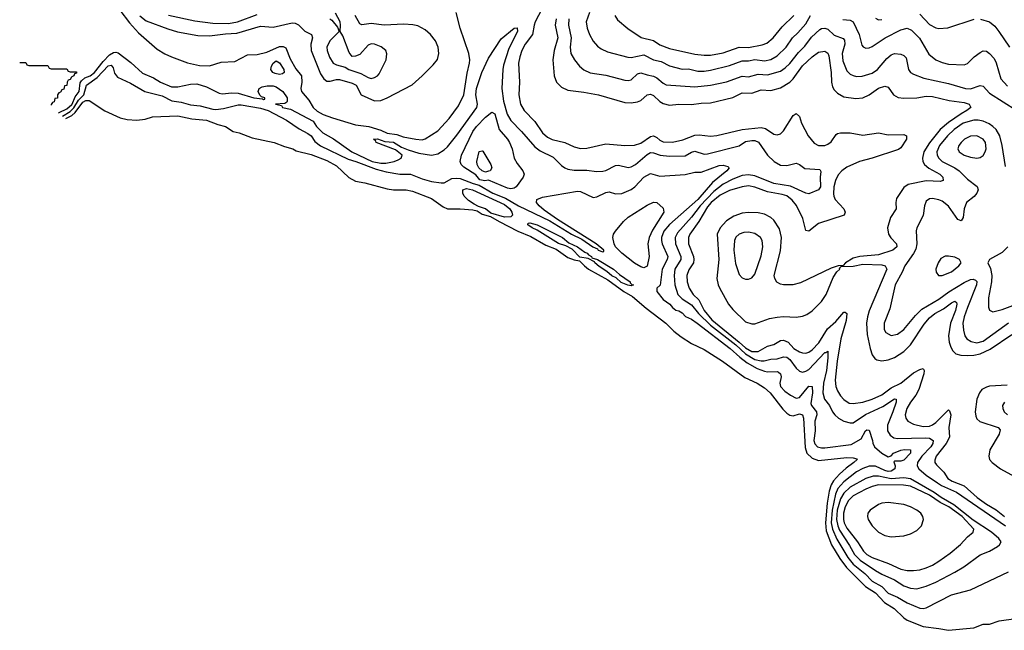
# Model space of a CAD drawing. Header units: inches. Extents: x 1649636 to 1815363, y 506543 to 641975.
# Tile 288 of 656: x 1649672 to 1655883, y 630372 to 634224. Entities that reach past the tile are written whole.
import ezdxf

# ---------------------------------------------------------------- set-up
doc = ezdxf.new("R2010")
doc.units = ezdxf.units.IN
doc.header["$MEASUREMENT"] = 0
doc.layers.add('B6643', color=7, linetype='Continuous')
doc.layers.add('B6653', color=7, linetype='Continuous')

msp = doc.modelspace()

# ---------------------------------------------------------------- linework, layer by layer
at = {"layer": 'B6643', "color": 5}
msp.add_line((1649963, 633600.1, 520), (1650000, 633618.3, 520), dxfattribs=at)
for points, elevation in [([(1649672, 633954), (1649710, 633954), (1649718, 633938), (1649730, 633934), (1649850, 633934), (1649858, 633918), (1649870, 633914), (1649970, 633914), (1649978, 633898), (1649990, 633894), (1650000, 633894)], 560), ([(1650000, 633863), (1649998, 633862), (1649990, 633846), (1649978, 633842), (1649971.3, 633828.7), (1649970, 633808), (1649954, 633806), (1649950, 633786), (1649938, 633782), (1649930, 633766), (1649918, 633762), (1649911, 633749), (1649910, 633728.7), (1649892.7, 633727.3), (1649890, 633706), (1649878, 633702), (1649871.1, 633688.9), (1649870.9, 633685.1)], 560), ([(1649916.5, 633633.7), (1649921.6, 633638.4), (1649970, 633660.6), (1650000, 633687.7)], 560), ([(1649941.3, 633615.8), (1649990, 633644.4), (1650000, 633654.1)], 540)]:
    msp.add_lwpolyline(points, dxfattribs=dict(at, elevation=elevation))
at = {"layer": 'B6653', "color": 5}
for points, elevation in [([(1653007.2, 634372.8), (1652924.5, 634210), (1652916.9, 634190), (1652907.5, 634130), (1652860.8, 634070), (1652839.2, 634030), (1652826.1, 633990), (1652819.4, 633950), (1652824.1, 633830), (1652819.5, 633750), (1652832, 633690), (1652853.5, 633650), (1652921.2, 633581.2), (1652970.1, 633510), (1653002, 633482), (1653030, 633468.3), (1653109.6, 633449.6), (1653170, 633422.2), (1653210, 633411.8), (1653250, 633414), (1653370, 633439.5), (1653490, 633430.7), (1653550, 633432.3), (1653590, 633444.7), (1653650, 633487.8), (1653670, 633491.5), (1653690, 633481.2), (1653710, 633462.7), (1653730, 633453.6), (1653790, 633450.5), (1653854.2, 633465.8), (1653930, 633496), (1653957.4, 633497.4), (1654030, 633489.5), (1654070, 633492.3), (1654230, 633531.6), (1654350, 633542.9), (1654377.2, 633537.2), (1654430, 633502), (1654450, 633497.2), (1654470, 633503.9), (1654490, 633521.8), (1654550, 633619.6), (1654570, 633632.9), (1654590, 633613.4), (1654603.7, 633570), (1654645.4, 633490), (1654684.1, 633444.1), (1654710, 633429.4), (1654750, 633430.9), (1654770, 633438.3), (1654790, 633453), (1654821.4, 633498.6), (1654830, 633505.8), (1654849.4, 633510.6), (1654910, 633509.6), (1654990, 633495.3), (1655090, 633510.2), (1655150, 633497.5), (1655250, 633498.7), (1655264.9, 633490), (1655265.7, 633470), (1655230, 633414.7), (1655215.3, 633404.7), (1655050, 633350.6), (1654970.2, 633330), (1654890, 633294.4), (1654857, 633270), (1654835.5, 633244.5), (1654817.5, 633210), (1654807.8, 633170), (1654805.7, 633125.7), (1654806.8, 633110), (1654815.6, 633090), (1654870.3, 633030), (1654879.6, 633010), (1654873.1, 632990), (1654710, 632937), (1654650, 632889), (1654630, 632893.3), (1654612, 632970), (1654572.4, 633052.4), (1654545.5, 633085.5), (1654510, 633111.8), (1654481.4, 633121.4), (1654390, 633137.7), (1654310, 633167.3), (1654270, 633175), (1654230, 633168.9), (1654150, 633147), (1654090, 633116.2), (1654033.5, 633070), (1654010, 633043.3), (1653956.2, 632950), (1653899.1, 632870), (1653890.5, 632850), (1653889.7, 632810), (1653921.3, 632730), (1653924.8, 632710), (1653922.3, 632690), (1653893.8, 632646.2), (1653880.5, 632610), (1653883.3, 632570), (1653895.7, 632530), (1653920.6, 632490), (1653956.6, 632456.6), (1653989.2, 632390), (1654038.1, 632330), (1654210.2, 632190.2), (1654250, 632152.7), (1654290, 632130.1), (1654330, 632130.8), (1654390, 632164.5), (1654430, 632173.9), (1654470, 632199.2), (1654490, 632201.8), (1654518.9, 632190), (1654555.9, 632150), (1654590, 632128.6), (1654610, 632121.2), (1654630, 632120.1), (1654650, 632126.9), (1654670, 632140.9), (1654713.8, 632186.2), (1654767.4, 632272.6), (1654819.4, 632320.6), (1654870, 632378.7), (1654878, 632378), (1654889.2, 632369.2), (1654885.7, 632325.7), (1654851.6, 632210), (1654828.1, 632070), (1654816.6, 631950), (1654820.9, 631910), (1654830, 631882.3), (1654850, 631850.2), (1654870, 631828.4), (1654904.4, 631804.4), (1654930, 631801.4), (1654990, 631811.5), (1655050, 631829.7), (1655110, 631857.8), (1655170, 631902.3), (1655229.2, 631930.8), (1655310, 631996.6), (1655350, 632017.6), (1655370, 632023.1), (1655376.9, 632010), (1655374.2, 631990), (1655342.6, 631890), (1655325, 631855), (1655290.6, 631810), (1655267.7, 631770), (1655258.4, 631730), (1655261.9, 631710), (1655274.4, 631690), (1655310, 631671.9), (1655370, 631658.1), (1655410, 631658.6), (1655430, 631666.9), (1655450, 631682.5), (1655530, 631761.5), (1655537.1, 631757.1), (1655545.5, 631730), (1655532.9, 631650), (1655536.6, 631590), (1655515.9, 631550), (1655453.1, 631470), (1655444.8, 631444.8), (1655445, 631430), (1655454.7, 631414.7), (1655502.2, 631370), (1655526, 631330), (1655552.9, 631312.9), (1655630, 631282.1), (1655712.5, 631210), (1655770, 631166.6), (1655831, 631131), (1655884, 631090)], 580), ([(1650304.5, 634284.5), (1650363.6, 634203.6), (1650421.6, 634141.6), (1650538.2, 634038.2), (1650587.7, 634007.7), (1650629.9, 633990.1), (1650730, 633952.3), (1650806.3, 633933.7), (1650868.3, 633931.7), (1650943.6, 633956.4), (1651030, 633960.6), (1651110, 634001.1), (1651170, 634005), (1651230, 634018.3), (1651310, 634054.2), (1651334.8, 634054.8), (1651350, 634045.5), (1651377.1, 633977.1), (1651414.6, 633914.6), (1651450.1, 633870), (1651451, 633829), (1651445.3, 633790), (1651449.3, 633770), (1651495.8, 633715.8), (1651524.2, 633670), (1651547.6, 633647.6), (1651586.6, 633626.6), (1651645, 633605), (1651790, 633560.2), (1651873.8, 633550), (1651950, 633527), (1651990, 633507.6), (1652050, 633500.3), (1652090, 633485.1), (1652170.7, 633469.3), (1652210, 633466), (1652230, 633471.2), (1652310, 633523.6), (1652380.1, 633599.9), (1652440.5, 633679.5), (1652474.5, 633750), (1652494.7, 633885.3), (1652509.5, 633950), (1652511.6, 633970), (1652504.8, 634010), (1652449.6, 634170), (1652424.6, 634270)], 580), ([(1650430, 634247.7), (1650470, 634216.6), (1650605.5, 634165.5), (1650667, 634147), (1650795.1, 634124.9), (1650870, 634120.9), (1650970, 634134.1), (1651041.9, 634138.1), (1651190, 634183.2), (1651270, 634177), (1651390, 634203.1), (1651410, 634202.1), (1651430, 634190.8), (1651470, 634151.2), (1651512.8, 634130), (1651518.4, 634110), (1651508.5, 634070), (1651510.1, 634030), (1651570, 633881.8), (1651590, 633850.8), (1651610, 633836), (1651630, 633835.8), (1651670, 633846.7), (1651690, 633846.2), (1651770, 633824.2), (1651793.8, 633810), (1651827, 633750), (1651910, 633711.2), (1651950, 633714.7), (1651990, 633730.2), (1652148.2, 633811.8), (1652211.4, 633868.6), (1652280.4, 633939.6), (1652306.4, 633973.6), (1652316.8, 634010), (1652312.7, 634050), (1652295.8, 634090), (1652262.9, 634130), (1652230, 634159.8), (1652184.1, 634184.1), (1652151.4, 634191.4), (1652095.4, 634195.4), (1651970, 634189.9), (1651890, 634199.9), (1651830, 634191.3), (1651818.5, 634198.5), (1651789, 634250)], 620), ([(1650610, 634252.2), (1650775.9, 634215.9), (1650890, 634200.8), (1650990, 634198.7), (1651046.4, 634210), (1651170, 634257.3)], 640), ([(1651628.4, 634228.4), (1651640.9, 634220.9), (1651677.5, 634177.5), (1651686.8, 634150), (1651628.4, 634090), (1651609.4, 634050), (1651611, 634030), (1651626.5, 633986.5), (1651650, 633950.4), (1651670, 633939.6), (1651725.2, 633925.2), (1651748.7, 633910), (1651824.1, 633884.1), (1651870, 633858.5), (1651890, 633851.7), (1651910, 633859.6), (1651930, 633870.4), (1651938.6, 633881.4), (1651984.2, 633970), (1651987.3, 634007.3), (1651981.2, 634030), (1651952.9, 634052.9), (1651910, 634069.6), (1651890, 634070.9), (1651870, 634062.4), (1651816.9, 634003.1), (1651790, 633993), (1651770, 633992), (1651750, 634016), (1651710, 634122.7), (1651692.7, 634150), (1651696.3, 634190), (1651693.5, 634210), (1651664.1, 634264.1)], 640), ([(1653266.3, 634270), (1653246.2, 634210), (1653251.1, 634170), (1653266.7, 634130), (1653289, 634089), (1653315.7, 634055.7), (1653338.9, 634038.9), (1653380.6, 634020.6), (1653507.8, 633987.8), (1653530, 633984.8), (1653610, 634002.8), (1653670, 633969.6), (1653718.9, 633958.9), (1653770, 633933.2), (1653850, 633912.3), (1653890, 633912.7), (1653950, 633898.4), (1653990, 633898.7), (1654030, 633904.5), (1654150, 633934.6), (1654230, 633964.2), (1654270, 633964.6), (1654310, 633973.3), (1654370, 633964.1), (1654410, 633972.9), (1654450, 633996.2), (1654506.1, 634050), (1654546.6, 634110), (1654579.9, 634140.1), (1654630, 634198.4), (1654660.2, 634250)], 660), ([(1653425.3, 634250), (1653442.2, 634222.2), (1653507.4, 634167.4), (1653591.6, 634111.6), (1653670, 634091.4), (1653710, 634066.1), (1653770, 634042), (1653930, 634005.8), (1653990, 633999.5), (1654030, 634000.4), (1654110, 634013.6), (1654209.6, 634050.4), (1654270, 634048.8), (1654354.6, 634065.4), (1654384, 634076), (1654425.8, 634110), (1654480.9, 634179.1), (1654554.7, 634250)], 680), ([(1655350, 634258.9), (1655410, 634194), (1655450, 634171.8), (1655470, 634168.4), (1655527, 634173), (1655693.6, 634226.4)], 680), ([(1653056.7, 634230), (1653050.5, 634190), (1653066.4, 634110), (1653042.8, 634030), (1653035, 633970), (1653043.5, 633870), (1653059, 633830), (1653090, 633799), (1653130, 633779.7), (1653230, 633767.5), (1653322.8, 633750), (1653490, 633701.6), (1653530, 633700.1), (1653570, 633706), (1653590, 633714.2), (1653630, 633750.1), (1653650, 633753.8), (1653670, 633744.8), (1653710, 633707.2), (1653730, 633695.3), (1653770, 633685.1), (1653829.3, 633690.7), (1653910, 633688.6), (1653970, 633698.1), (1654030, 633699.5), (1654170, 633732.5), (1654230, 633762.6), (1654290, 633760.7), (1654350, 633781.9), (1654410, 633776.1), (1654470, 633794.3), (1654530.4, 633830), (1654550, 633850.1), (1654610, 633932.5), (1654670, 633989.5), (1654710, 634017.8), (1654750, 634025.2), (1654770, 634013.1), (1654775.5, 633995.5), (1654791.3, 633890), (1654792.8, 633830), (1654799.9, 633799.9), (1654810, 633781.2), (1654830, 633759.7), (1654870, 633737.2), (1654945.9, 633725.9), (1654990, 633731.2), (1655030, 633749), (1655090, 633792.7), (1655130, 633805.2), (1655150, 633798.3), (1655183.2, 633750), (1655212.2, 633732.2), (1655250, 633728.2), (1655331.4, 633731.4), (1655390, 633740.3), (1655430, 633738.2), (1655534.5, 633714.5), (1655630, 633701.3), (1655660.8, 633690), (1655671.4, 633670), (1655647, 633650), (1655610, 633630.3), (1655530, 633575.4), (1655477.8, 633530), (1655410, 633447.1), (1655376, 633390), (1655366.9, 633350), (1655368.7, 633330), (1655378.4, 633310), (1655407.3, 633287.3), (1655475.6, 633250), (1655495, 633230), (1655496.5, 633210), (1655477.3, 633202.7), (1655390, 633207.6), (1655277, 633183), (1655250, 633164.7), (1655203.5, 633096.5), (1655197.5, 633070), (1655200.5, 633030), (1655164.3, 632975.7), (1655145.5, 632910), (1655151.3, 632870), (1655166.5, 632846.5), (1655203.2, 632810), (1655204.3, 632790), (1655179.1, 632770), (1655090, 632740.9), (1654972, 632730), (1654930, 632718.7), (1654881, 632690), (1654866.8, 632673.2), (1654834, 632670), (1654790, 632656.3), (1654596.7, 632563.3), (1654548.2, 632551.8), (1654490, 632550.4), (1654470, 632555.3), (1654448.8, 632568.8), (1654435, 632590), (1654430.4, 632610), (1654470, 632765.5), (1654476.9, 632850), (1654464.3, 632904.3), (1654430, 632958.5), (1654410, 632976.3), (1654370, 632996.1), (1654330, 633005.7), (1654270, 633008.2), (1654230, 633002.8), (1654176.8, 632983.2), (1654130, 632953.9), (1654089.8, 632910.2), (1654071.4, 632870), (1654081.1, 632710), (1654070.1, 632590), (1654078.3, 632550), (1654088.2, 632528.2), (1654143.5, 632430), (1654170, 632394.4), (1654250, 632316.9), (1654290, 632304.4), (1654310, 632304.2), (1654402.3, 632337.7), (1654450, 632347.6), (1654490, 632350.8), (1654570, 632346.8), (1654610, 632352.9), (1654636.4, 632363.6), (1654670, 632386.4), (1654730, 632444.9), (1654759.8, 632490), (1654802.8, 632597.2), (1654826, 632634), (1654845.2, 632650), (1654844, 632656), (1654853.6, 632666.4), (1654930, 632667.8), (1654990, 632680.7), (1655110, 632677.5), (1655131.9, 632671.9), (1655141.6, 632650), (1655030, 632386), (1655019, 632350), (1655013.3, 632310), (1655017.1, 632237.1), (1655035.7, 632150), (1655050.2, 632110), (1655066.5, 632086.5), (1655078.5, 632078.5), (1655110, 632072.5), (1655150, 632078.5), (1655190, 632093.1), (1655249.9, 632130), (1655290, 632173.2), (1655377.7, 632302.3), (1655410, 632342.4), (1655445.3, 632370), (1655499.7, 632400.3), (1655550, 632438.4), (1655570, 632448.4), (1655580.5, 632440.5), (1655583.7, 632430), (1655574.5, 632390), (1655543.2, 632310), (1655530.4, 632230), (1655534.4, 632190), (1655543.1, 632163.1), (1655556.4, 632136.4), (1655576.8, 632116.8), (1655607.7, 632107.7), (1655650, 632104.5), (1655690, 632106.3), (1655730, 632114.8), (1655794.5, 632145.5), (1655930, 632237)], 620), ([(1653135.4, 634230), (1653133.3, 634190), (1653151, 634110), (1653144.1, 634050), (1653149.5, 634009.5), (1653171.9, 633970), (1653203.8, 633930), (1653230, 633907.3), (1653270, 633889), (1653370, 633873.4), (1653490, 633841.5), (1653510, 633840.1), (1653530, 633844.3), (1653570, 633882.2), (1653590, 633889.4), (1653630, 633875.1), (1653670, 633867.8), (1653690, 633857), (1653730, 633822.3), (1653750, 633812.9), (1653930, 633799.3), (1654030, 633811.5), (1654130, 633832.1), (1654230, 633866.6), (1654270, 633863.6), (1654330, 633879.9), (1654390, 633875.7), (1654470, 633899.3), (1654500.6, 633919.4), (1654530, 633946.6), (1654583.9, 634016.1), (1654624, 634056), (1654666, 634114), (1654719.2, 634160.8), (1654730, 634168.1), (1654750, 634171.1), (1654770, 634163.7), (1654810, 634125.4), (1654865.3, 634105.3), (1654874.9, 634094.9), (1654876.9, 634070), (1654860.9, 634010), (1654863.6, 633963.6), (1654890, 633900.2), (1654910, 633880.6), (1654930, 633871), (1654950, 633865.8), (1654986.6, 633866.6), (1655050, 633885.5), (1655082.3, 633910), (1655141.2, 633978.8), (1655170, 634002.5), (1655190, 634010.2), (1655230, 634006), (1655250, 633997.8), (1655263, 633983), (1655278.6, 633910), (1655291.3, 633891.3), (1655310, 633879.7), (1655375.5, 633855.5), (1655530, 633821.7), (1655637.3, 633790), (1655670, 633787.5), (1655730, 633807.8), (1655750, 633803.9), (1655790, 633761.2), (1655961.9, 633650)], 640), ([(1654864.5, 634224.5), (1654910, 634220.5), (1654930, 634210.2), (1654967.2, 634130), (1654983.7, 634063.7), (1654992, 634052), (1655010, 634043.2), (1655030, 634046), (1655050, 634055.6), (1655131.4, 634108.6), (1655230, 634160.1), (1655270, 634170.7), (1655297.9, 634157.9), (1655347.1, 634107.1), (1655406.5, 634006.5), (1655450, 633970.2), (1655490, 633952.7), (1655530, 633943.8), (1655630, 633939.7), (1655650, 633947.9), (1655693.6, 633990), (1655730, 634016), (1655750, 634026.2), (1655770, 634024.7), (1655790, 634010.2), (1655818.2, 633978.2), (1655831.5, 633951.5), (1655861.1, 633850), (1655903.3, 633803.3)], 660), ([(1655070, 634232.9), (1655090, 634223.5), (1655110, 634225)], 680), ([(1655733, 634227), (1655790, 634210.2), (1655822, 634182), (1655849.1, 634149.1), (1655914.6, 634050)], 680), ([(1650000, 633687.7), (1650002.6, 633690), (1650022.7, 633737.3), (1650047.5, 633770), (1650054.5, 633825.5), (1650062.7, 633837.3), (1650083.2, 633856.8), (1650117.3, 633870), (1650144.2, 633890), (1650199.1, 633960.9), (1650238.1, 634001.9), (1650263.7, 634016.3), (1650278, 634018), (1650294.2, 634014.2), (1650373.7, 633953.7), (1650446.2, 633886.2), (1650516.8, 633856.8), (1650560.9, 633830), (1650630, 633801), (1650670, 633799.3), (1650750, 633817.1), (1650790, 633819), (1650850, 633799.4), (1650930, 633760.1), (1650950, 633756.6), (1651010, 633763.3), (1651050, 633760.8), (1651148.9, 633730), (1651203.6, 633723.6), (1651210, 633719.3), (1651218.7, 633721.3), (1651218.7, 633730), (1651197.3, 633737.3), (1651187, 633747), (1651176.1, 633770), (1651182.9, 633790), (1651200.7, 633799.3), (1651233.5, 633806.5), (1651270, 633805.9), (1651290, 633800.5), (1651332.7, 633770), (1651358.9, 633730), (1651359.6, 633710), (1651357.1, 633702.9), (1651345.1, 633694.9), (1651284.9, 633690), (1651323.4, 633683.4), (1651330.7, 633670), (1651379.2, 633659.2), (1651523, 633583), (1651544.8, 633550), (1651585.1, 633510), (1651652, 633472), (1651766.1, 633390), (1651896.2, 633330), (1651950, 633317.8), (1651980.5, 633319.5), (1652033.3, 633330), (1652059.5, 633340.5), (1652078.3, 633350), (1652085.4, 633370), (1652042.9, 633402.9), (1651919.7, 633450), (1651918.3, 633458.3), (1651904, 633470), (1651930, 633471.6), (1651975.9, 633455.9), (1652030, 633450.1), (1652080.3, 633420.3), (1652123.3, 633403.3), (1652190, 633382.7), (1652270, 633368.3), (1652310, 633377.1), (1652350, 633402), (1652370, 633420.6), (1652430, 633494.8), (1652556.4, 633670), (1652559.1, 633690), (1652549.3, 633750), (1652553.7, 633790), (1652586.3, 633890), (1652630, 633981.6), (1652710, 634103.6), (1652790, 634170.4), (1652810, 634171.3), (1652811.8, 634150), (1652757.8, 634042.2), (1652723.4, 633936.6), (1652718.9, 633910), (1652712.5, 633790), (1652724.7, 633710), (1652747.6, 633627.6), (1652770, 633586.8), (1652838.3, 633518.3), (1652921, 633421), (1652955.9, 633395.9), (1653036.4, 633356.4), (1653090, 633303.6), (1653110.1, 633290.1), (1653130, 633281.6), (1653170, 633275.3), (1653250, 633275.3), (1653310, 633266.2), (1653350, 633267.1), (1653370, 633272.3), (1653430, 633304), (1653450, 633306.3), (1653510, 633291.8), (1653530, 633296.1), (1653557.2, 633310), (1653630, 633373.9), (1653650, 633385.1), (1653670, 633383.4), (1653711.2, 633368.8), (1653770, 633361.8), (1653870, 633363.9), (1653910, 633388.3), (1653930, 633394), (1653990, 633376.3), (1654010, 633376.9), (1654210, 633428.4), (1654250, 633455.4), (1654290, 633462.6), (1654310, 633461.5), (1654331.7, 633451.7), (1654390, 633368.6), (1654430.2, 633330), (1654470, 633306.9), (1654510, 633303), (1654570, 633318.7), (1654590, 633310.5), (1654625.4, 633285.4), (1654718.5, 633278.5), (1654726.4, 633266.4), (1654721.2, 633230), (1654722.7, 633170), (1654710, 633149.8), (1654650, 633124.7), (1654630, 633128.4), (1654534.2, 633174.2), (1654430, 633190.7), (1654310, 633238), (1654270, 633245.4), (1654230, 633241.1), (1654170, 633218.5), (1654110, 633185.4), (1654050, 633140.6), (1653964.4, 633050), (1653910, 632977.7), (1653821.3, 632878.7), (1653805.8, 632850), (1653808, 632810), (1653842.2, 632730), (1653842, 632710), (1653805.5, 632650), (1653799.5, 632610), (1653803.7, 632550), (1653824.1, 632490), (1653850, 632462.9), (1653910, 632424.8), (1653953.2, 632370), (1654030, 632296.6), (1654190, 632173.4), (1654250, 632116.2), (1654310, 632081), (1654349, 632071), (1654368.7, 632071.3), (1654410, 632081.6), (1654450, 632084.4), (1654490, 632097.5), (1654510, 632094.5), (1654530, 632080.4), (1654570, 632024.6), (1654590, 632006.8), (1654610, 632000.9), (1654630, 632005.9), (1654650, 632017.9), (1654750, 632124.1), (1654756.8, 632123.2), (1654770, 632132.4), (1654770.4, 632090.4), (1654761.2, 632010), (1654742.1, 631930), (1654737.9, 631870), (1654748.1, 631830), (1654780.1, 631790), (1654798.4, 631750), (1654814.1, 631730), (1654837.1, 631710), (1654870, 631691.8), (1654910, 631679.9), (1654930, 631680.6), (1655006.2, 631733.8), (1655116.9, 631783.1), (1655190, 631831.9), (1655200.7, 631830), (1655199.8, 631810), (1655180.2, 631750), (1655145.5, 631665.5), (1655146.3, 631630), (1655162.6, 631602.6), (1655185.6, 631585.6), (1655210, 631580.6), (1655385.9, 631585.9), (1655410, 631582.8), (1655434.4, 631570), (1655432.9, 631550), (1655419.9, 631530), (1655361.6, 631470), (1655335.4, 631430), (1655333.8, 631410), (1655344.4, 631390), (1655390, 631350.4), (1655461.5, 631301.5), (1655485.8, 631285.8), (1655582.1, 631242.1), (1655890, 631030.7)], 560), ([(1650000, 633654.1), (1650013.2, 633666.8), (1650043.3, 633716.7), (1650076.7, 633750), (1650094.4, 633810), (1650161.3, 633858.7), (1650230, 633933.4), (1650250, 633937.8), (1650260.6, 633920.6), (1650270, 633887.2), (1650290, 633861.3), (1650370, 633823.2), (1650460.4, 633770), (1650570, 633742.8), (1650632.6, 633712.6), (1650690, 633704.1), (1650750, 633686.2), (1650810, 633680.4), (1650890, 633658.8), (1650910, 633657), (1650957, 633663), (1651050, 633685.9), (1651070, 633686.6), (1651190, 633666.1), (1651239.8, 633650), (1651355.2, 633590), (1651435.2, 633535.2), (1651490, 633506), (1651510.6, 633490), (1651534.7, 633454.7), (1651568.7, 633428.7), (1651743.1, 633343.1), (1651792.7, 633330), (1651920.3, 633280.3), (1651983.9, 633263.9), (1652070, 633249.2), (1652138, 633250), (1652210, 633219.7), (1652270, 633203.1), (1652330, 633194), (1652350, 633195.5), (1652398.4, 633221.6), (1652430, 633224.8), (1652450, 633222), (1652531.6, 633190), (1652570, 633180.5), (1652656.6, 633130), (1652737, 633097), (1652817.8, 633050), (1653015.6, 632955.6), (1653153.4, 632870), (1653218.3, 632838.3), (1653287.8, 632790), (1653317.2, 632777.2), (1653321.7, 632770), (1653350, 632759.7), (1653357.3, 632762.7), (1653357.5, 632770), (1653307.9, 632810), (1653063.9, 632963.9), (1652981.3, 633021.3), (1652948.8, 633048.8), (1652931.9, 633070), (1652933.6, 633090), (1652970, 633104.1), (1653190, 633142.3), (1653210, 633139), (1653290, 633102), (1653313.5, 633106.5), (1653370, 633134.5), (1653390, 633137.6), (1653430, 633126), (1653470, 633127.2), (1653530, 633153.1), (1653552.5, 633170), (1653610, 633230.1), (1653650, 633253.7), (1653710, 633237.6), (1653870, 633246.4), (1653930, 633260.8), (1653970, 633261.2), (1654083.1, 633303.1), (1654110, 633305), (1654137.8, 633297.8), (1654147, 633290), (1654132, 633270), (1654042.9, 633197.1), (1653950, 633089.1), (1653770, 632930.8), (1653734.4, 632890), (1653719.5, 632850), (1653719.7, 632830), (1653724.3, 632810), (1653760.8, 632730), (1653756.6, 632710), (1653725.2, 632650), (1653711.4, 632548.6), (1653690.7, 632530), (1653690.5, 632510), (1653730, 632459.5), (1653772.9, 632430), (1653790, 632407.2), (1653810, 632390.4), (1653830, 632386.4), (1653850, 632374.4), (1653872.3, 632352.3), (1653910, 632335.2), (1653944.4, 632310), (1654153.1, 632150), (1654214.3, 632094.3), (1654259.8, 632059.8), (1654323.9, 632023.9), (1654370, 632006.6), (1654390, 632001.9), (1654450, 632004.5), (1654459.4, 631999.4), (1654470.1, 631990), (1654474.2, 631970), (1654467.5, 631930), (1654471.9, 631910), (1654499.3, 631879.3), (1654534.4, 631854.4), (1654570, 631836.2), (1654590, 631839.7), (1654650, 631911.8), (1654670, 631910.2), (1654672.5, 631870), (1654663.1, 631803.1), (1654665.7, 631790), (1654698.5, 631750), (1654699.8, 631730), (1654687.5, 631690), (1654689.4, 631630), (1654682, 631570), (1654687.2, 631547.2), (1654703.5, 631530), (1654730, 631521.8), (1654750, 631522.4), (1654915.9, 631544.1), (1654980, 631580), (1655006.5, 631630), (1655015.6, 631635.6), (1655030, 631634), (1655052, 631570), (1655052.7, 631552.7), (1655063.1, 631530), (1655109.2, 631490), (1655150, 631466.4), (1655170, 631473.1), (1655183.9, 631490), (1655230, 631508), (1655252.9, 631512.9), (1655290.2, 631510), (1655291.4, 631490), (1655250, 631445.8), (1655230, 631438.2), (1655190, 631438.7), (1655185.1, 631434.9), (1655194.3, 631410), (1655192.1, 631390), (1655170, 631376.1), (1655150, 631374.2), (1655130, 631378.8), (1655070, 631406.1), (1655030, 631407.2), (1654990, 631393.2), (1654950, 631371), (1654870, 631309.2), (1654833, 631267), (1654817.3, 631230), (1654796.5, 631130), (1654790.4, 631050), (1654798.5, 631010), (1654825.9, 630945.9), (1654895.2, 630830), (1654929, 630789), (1655002.8, 630730), (1655050, 630682), (1655110, 630647.7), (1655150, 630606.7), (1655210, 630580.9), (1655270, 630544.8), (1655350, 630510.8), (1655370, 630508.8), (1655390, 630512.9), (1655550, 630594.6), (1655670, 630626.8), (1655910, 630739.7)], 540), ([(1650000, 633894), (1650030, 633894), (1650030, 633886), (1650018, 633882), (1650014, 633870), (1650000, 633863)], 560), ([(1650000, 633618.3), (1650001.1, 633618.9), (1650022, 633638), (1650070, 633703.2), (1650090, 633714.4), (1650110, 633714.4), (1650209.2, 633649.2), (1650305.5, 633605.5), (1650350, 633593.2), (1650410.7, 633589.3), (1650463.6, 633596.4), (1650510.7, 633610.7), (1650670, 633616.3), (1650757.9, 633597.9), (1650851, 633589), (1650922.3, 633562.3), (1650970.3, 633550), (1651019, 633519), (1651056, 633510), (1651138.6, 633478.6), (1651276.5, 633450), (1651343.1, 633423.1), (1651394, 633410), (1651416.9, 633396.9), (1651510, 633372.3), (1651610, 633334.9), (1651670, 633301), (1651747.8, 633227.8), (1651790, 633205.2), (1651850, 633194), (1651990, 633155.9), (1652030, 633150.1), (1652110, 633150.1), (1652150, 633141.3), (1652270, 633096.3), (1652342.5, 633042.5), (1652370, 633030.1), (1652450, 633030.6), (1652530, 633025), (1652557.2, 633017.2), (1652590, 632997.2), (1652642.7, 632982.7), (1652696.8, 632950), (1652814.8, 632890), (1652895.9, 632855.9), (1652990, 632801.3), (1653056.3, 632776.3), (1653130, 632723.5), (1653170, 632709.3), (1653203.5, 632703.5), (1653233.8, 632670), (1653259.5, 632650), (1653382.8, 632582.8), (1653483.3, 632510), (1653536.8, 632476.8), (1653623.8, 632403.8), (1653748.7, 632310), (1653798.7, 632258.7), (1653843.9, 632223.9), (1653910, 632181.2), (1653990, 632142.1), (1654104.3, 632070), (1654246, 631966), (1654324.7, 631930), (1654370, 631902.1), (1654405.9, 631870), (1654485.8, 631765.8), (1654510, 631741.4), (1654530, 631729.4), (1654550, 631724.7), (1654590, 631737.2), (1654610, 631731.9), (1654615.7, 631710), (1654625.9, 631525.9), (1654638, 631490), (1654670, 631457.2), (1654710, 631443.9), (1654890, 631461.3), (1654930, 631460.7), (1654952.9, 631452.9), (1654954.7, 631450), (1654934.6, 631430), (1654885.4, 631394.6), (1654843.2, 631356.8), (1654805.3, 631314.7), (1654790.2, 631289.8), (1654777.4, 631250), (1654765.7, 631174.3), (1654754.3, 631050), (1654759.4, 630999.4), (1654793.1, 630910), (1654844.9, 630824.9), (1654888.3, 630768.3), (1655007.3, 630647.3), (1655070, 630607.4), (1655126, 630546), (1655188.7, 630508.7), (1655248.4, 630450), (1655270, 630435.2), (1655370, 630395), (1655470, 630383.5), (1655530, 630371.6), (1655690, 630386.4), (1655750, 630410.4), (1655790, 630410.4), (1655850, 630430.5), (1655954.9, 630445.1)], 520), ([(1655890, 633298), (1655869, 633430), (1655853.7, 633490), (1655831.5, 633530), (1655810.9, 633550.9), (1655787.1, 633567.1), (1655750, 633583.5), (1655717.2, 633590), (1655690, 633589.5), (1655623.8, 633570), (1655565.5, 633530), (1655523.7, 633490), (1655473.3, 633430), (1655456.6, 633390), (1655458.4, 633370), (1655468.9, 633350), (1655490.9, 633330), (1655569.8, 633289.8), (1655598.5, 633270), (1655650, 633217.1), (1655711.5, 633171.5), (1655717.3, 633150), (1655709.2, 633130), (1655692.1, 633107.9), (1655645.2, 633070), (1655629.4, 633030), (1655623.6, 632976.4), (1655610, 632954.5), (1655590, 632962.4), (1655530, 633047.1), (1655490, 633078.8), (1655470, 633088.2), (1655430, 633096.1), (1655410, 633094), (1655390, 633078), (1655380.3, 633050), (1655370, 632989.3), (1655331.5, 632910), (1655327.4, 632892.6), (1655330.8, 632810.7), (1655324.2, 632775.8), (1655310.9, 632749.1), (1655255, 632670), (1655238.3, 632630), (1655193.9, 632550), (1655161, 632399), (1655125.5, 632310), (1655124.3, 632270), (1655136, 632250), (1655170, 632231.3), (1655210, 632239.7), (1655250, 632270.2), (1655322.9, 632357.1), (1655363.2, 632396.8), (1655470, 632459.9), (1655533.6, 632506.4), (1655630, 632565), (1655670, 632584.2), (1655686.7, 632586.7), (1655701.4, 632581.4), (1655710, 632571.6), (1655707.2, 632550), (1655650, 632407.4), (1655629.7, 632350), (1655622, 632310), (1655624.8, 632264.8), (1655633, 632230), (1655647.1, 632210), (1655673.4, 632193.4), (1655710, 632185.4), (1655750, 632196.1), (1655908.9, 632311.1)], 640), ([(1655905.3, 632790), (1655870, 632755.1), (1655790.4, 632710), (1655778.4, 632690), (1655794.8, 632654.8), (1655804, 632610), (1655801.5, 632570), (1655783, 632470), (1655782.8, 632410), (1655790.2, 632390.2), (1655810, 632380.9), (1655870, 632394.8), (1655970, 632433.3)], 660), ([(1655901.6, 631918.4), (1655790, 631912.2), (1655770, 631906.5), (1655741.9, 631890), (1655725.5, 631870), (1655710.1, 631829.9), (1655699.4, 631750), (1655702.8, 631722.8), (1655710, 631706.4), (1655728.9, 631688.9), (1655844.4, 631650), (1655855.7, 631635.7), (1655851.2, 631610), (1655792.1, 631510), (1655784.9, 631470), (1655790.3, 631450), (1655807, 631430), (1655858, 631390), (1655970.1, 631330.1)], 620), ([(1655883.1, 631810), (1655871.8, 631790), (1655872.8, 631770), (1655882.4, 631750), (1655902, 631730)], 640)]:
    msp.add_lwpolyline(points, dxfattribs=dict(at, elevation=elevation))
for points, elevation in [([(1651310, 633877.6), (1651283.3, 633883.3), (1651269.2, 633890), (1651255.6, 633910), (1651259.4, 633930), (1651269.9, 633950), (1651290, 633964.1), (1651310, 633951.8), (1651338.4, 633910), (1651339.6, 633890), (1651330, 633881.6)], 560), ([(1652770, 633157.5), (1652750, 633161.9), (1652630, 633211.9), (1652607, 633207), (1652573.5, 633213.5), (1652550, 633244.4), (1652473.4, 633293.4), (1652456.7, 633310), (1652449.5, 633330), (1652458.9, 633370), (1652530, 633517.5), (1652552.8, 633550), (1652610, 633607.8), (1652650, 633639.4), (1652670, 633630.2), (1652696.4, 633530), (1652749.4, 633470), (1652761.4, 633450), (1652778.5, 633410), (1652791, 633350), (1652810, 633315.6), (1652845.5, 633270), (1652853.1, 633250), (1652848.8, 633230), (1652802.8, 633170), (1652790, 633160.7)], 540), ([(1655710.4, 633490.4), (1655670, 633488.3), (1655631.6, 633470), (1655610, 633449.7), (1655596.2, 633430), (1655589.2, 633410), (1655598.3, 633390), (1655610, 633380.7), (1655630, 633368.7), (1655670, 633355.8), (1655710, 633350.2), (1655730, 633355.2), (1655750, 633367.8), (1655762.9, 633390), (1655767.6, 633410), (1655763.2, 633450), (1655750, 633470.6)], 660), ([(1652610, 633262.1), (1652590, 633269.9), (1652568.9, 633290), (1652557.3, 633310), (1652555.5, 633330), (1652570, 633391.6), (1652590, 633397.4), (1652593.8, 633393.8), (1652643.2, 633310), (1652650, 633289.2), (1652639.3, 633270), (1652630, 633268)], 520), ([(1652730, 632977.3), (1652643.6, 633003.6), (1652610, 633030.8), (1652565.3, 633045.3), (1652539.1, 633059.1), (1652503.5, 633083.5), (1652475.8, 633110), (1652467, 633130), (1652467.9, 633150), (1652490, 633157.8), (1652528.2, 633150), (1652730, 633058.6), (1652763.8, 633030), (1652776.1, 633010), (1652781.5, 632990), (1652770, 632979.4)], 520), ([(1653610, 632658.1), (1653590, 632664.2), (1653550, 632688.4), (1653469.9, 632750), (1653430.6, 632790), (1653421.1, 632810), (1653414, 632850), (1653418, 632870), (1653431.2, 632890), (1653479.7, 632950), (1653510, 632976.9), (1653630, 633054.4), (1653670, 633071.5), (1653690, 633070.3), (1653730, 633034.8), (1653735.3, 633010), (1653664.3, 632895.7), (1653643.3, 632850), (1653635.1, 632810), (1653643.5, 632730), (1653630, 632669.8)], 520), ([(1653530, 632545.4), (1653508, 632548), (1653466.4, 632566.4), (1653434.7, 632594.7), (1653406.9, 632606.9), (1653375, 632635), (1653327.2, 632667.2), (1653299.3, 632690), (1653296.9, 632696.9), (1653257.5, 632717.5), (1653205.5, 632725.5), (1653156, 632776), (1653116.2, 632796.2), (1653070, 632811.5), (1652935.7, 632895.7), (1652904.7, 632910), (1652876.9, 632930), (1652880.1, 632939.9), (1652890, 632943.1), (1652937, 632930), (1653095, 632850), (1653136.8, 632816.8), (1653191.5, 632790), (1653236.5, 632756.5), (1653252.2, 632750), (1653259.6, 632739.6), (1653279.6, 632730), (1653282, 632722), (1653317.2, 632710), (1653418.1, 632650), (1653456.5, 632616.5), (1653523.7, 632570), (1653523.8, 632563.8), (1653533.4, 632553.4), (1653543.1, 632550)], 520), ([(1654270, 632884.2), (1654238.7, 632881.3), (1654210, 632871.6), (1654190, 632851.1), (1654181.8, 632830), (1654175.9, 632770), (1654186.4, 632686.4), (1654210, 632616.3), (1654230, 632595.8), (1654250, 632587), (1654270, 632586.4), (1654290, 632595.8), (1654310, 632619.3), (1654350, 632733), (1654360.2, 632790), (1654355, 632830), (1654345.1, 632850), (1654310, 632875.9)], 640), ([(1655530, 632732.4), (1655509.1, 632730.9), (1655483.4, 632716.6), (1655465.3, 632690), (1655450.4, 632650), (1655452.7, 632630), (1655467.3, 632610), (1655490, 632609.1), (1655550, 632632.8), (1655596.9, 632670), (1655609.6, 632690), (1655599.5, 632710), (1655570, 632725.4)], 660), ([(1655090, 631343.6), (1655056.5, 631343.5), (1655010, 631328.9), (1654910, 631274.3), (1654870, 631236.7), (1654850, 631200.2), (1654828.5, 631130), (1654824.8, 631070), (1654831.7, 631031.7), (1654843.9, 631003.9), (1654907.1, 630907.1), (1654938.8, 630850), (1654973.8, 630813.8), (1655070, 630749.3), (1655110, 630725.8), (1655190, 630689.6), (1655250, 630652), (1655290, 630638.5), (1655330, 630633.1), (1655390, 630649.5), (1655450, 630675.7), (1655570, 630738.6), (1655627, 630773), (1655730, 630847.6), (1655789.3, 630870.7), (1655839.5, 630900.5), (1655853.3, 630910), (1655863.7, 630930), (1655848.8, 630950), (1655802.8, 630990), (1655687.3, 631067.3), (1655563.5, 631163.5), (1655483.8, 631210), (1655440.9, 631240.9), (1655290, 631328), (1655250, 631334.3), (1655170, 631328.1)], 560), ([(1655090, 631289.1), (1655050, 631279.2), (1655010, 631262.4), (1654930, 631220.3), (1654900.7, 631190), (1654879.8, 631150), (1654868, 631110), (1654867.6, 631070), (1654872.7, 631050), (1654890, 631016.4), (1654955.9, 630930), (1654993.6, 630870), (1655016, 630850), (1655050, 630830.1), (1655152.6, 630792.6), (1655230, 630757), (1655270, 630748.6), (1655310, 630748.9), (1655350, 630753.6), (1655390, 630764.7), (1655430, 630782.7), (1655470, 630807.7), (1655542, 630858), (1655607.2, 630912.8), (1655650, 630962.2), (1655686.9, 630990), (1655690.5, 631010), (1655615.9, 631090), (1655533.4, 631150), (1655477.7, 631177.7), (1655410, 631224.9), (1655290, 631281.5), (1655246.2, 631286.2)], 580), ([(1655150, 631178.7), (1655110, 631174.3), (1655090, 631166.3), (1655035.8, 631130), (1655022.7, 631110), (1655019.3, 631090), (1655023.4, 631070), (1655048.4, 631030), (1655090, 630990.7), (1655130, 630970.1), (1655170, 630961.7), (1655250, 630966.8), (1655290, 630979.5), (1655330, 631000.5), (1655360.6, 631030), (1655373.4, 631070), (1655369.8, 631090), (1655355.7, 631110), (1655330, 631129.9), (1655290, 631151.2), (1655250, 631164.7)], 620)]:
    msp.add_lwpolyline(points, close=True, dxfattribs=dict(at, elevation=elevation))

doc.saveas('drawing.dxf')
